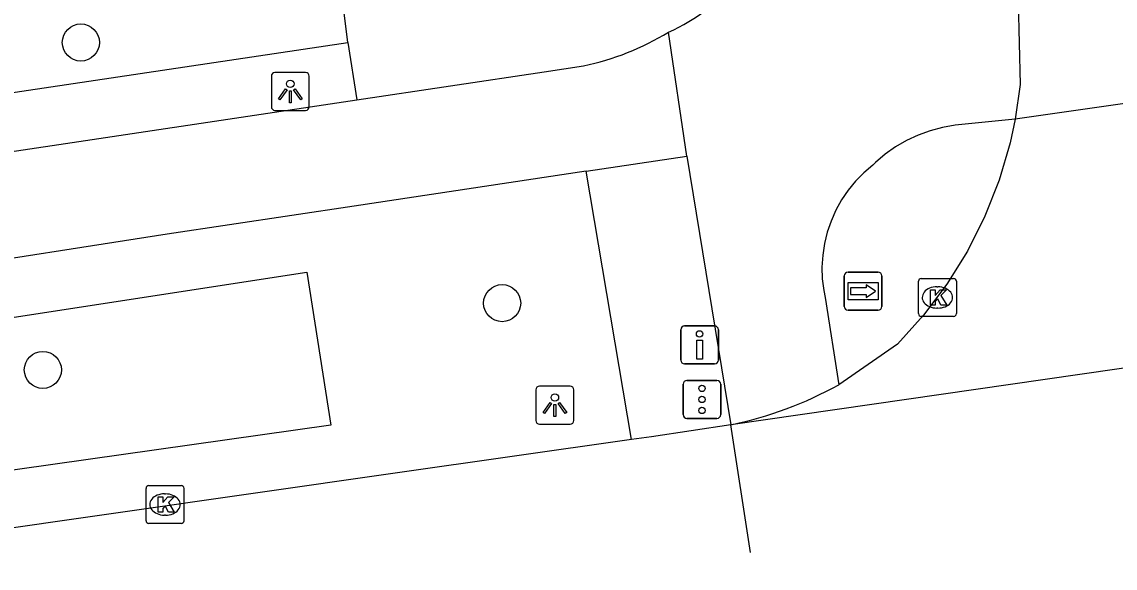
# Model space of a CAD drawing. Extents: x 157793 to 159380, y 380882 to 382313.
# Drawn here: x 158514.1 to 158542.92, y 381141.23 to 381155.62 of the extents above; entities that cross this region are included whole.
import ezdxf

# ---------------------------------------------------------------- set-up
doc = ezdxf.new("R2010")
doc.units = 0
for name, color, linetype in [('IMGEO_Berm_groen', 7, 'Continuous'), ('IMGEO_Boom', 7, 'Continuous'), ('IMGEO_Drukknoppaal', 7, 'Continuous'), ('IMGEO_Fietspad_gesloten', 7, 'Continuous'), ('IMGEO_Fietspad_open', 7, 'Continuous'), ('IMGEO_Kolk', 7, 'Continuous'), ('IMGEO_Lichtpunt', 7, 'Continuous'), ('IMGEO_Rijbaan_lokaal_gesloten', 7, 'Continuous'), ('IMGEO_Rijbaan_regionaal_gesloten', 7, 'Continuous'), ('IMGEO_Verkeersregelinstallatiepaal', 7, 'Continuous'), ('IMGEO_Voetpad_open', 7, 'Continuous'), ('IMGEO_Wegwijzer', 7, 'Continuous')]:
    doc.layers.add(name, color=color, linetype=linetype)

msp = doc.modelspace()

# ---------------------------------------------------------------- linework, layer by layer
at = {"layer": 'IMGEO_Berm_groen'}
msp.add_lwpolyline([(158522.242, 381144.998), (158507.585, 381142.921), (158507.036, 381146.789), (158521.609, 381149.029), (158522.242, 381144.998)], dxfattribs=at)
at = {"layer": 'IMGEO_Boom'}
for centre in [(158515.658, 381155.08), (158526.76, 381148.21), (158514.657, 381146.451)]:
    msp.add_circle(centre, 0.489, dxfattribs=at)
at = {"layer": 'IMGEO_Drukknoppaal'}
for p, q in [((158531.569, 381147.608), (158532.359, 381147.608)), ((158532.359, 381147.608), (158531.569, 381147.608)), ((158531.469, 381146.708), (158531.469, 381147.508)), ((158531.469, 381147.508), (158531.469, 381146.708)), ((158532.459, 381147.508), (158532.459, 381146.708)), ((158532.459, 381146.708), (158532.459, 381147.508)), ((158532.359, 381146.608), (158531.569, 381146.608)), ((158531.569, 381146.608), (158532.359, 381146.608))]:
    msp.add_line(p, q, dxfattribs=at)
msp.add_lwpolyline([(158532.039, 381147.233), (158532.039, 381146.733), (158531.889, 381146.733), (158531.889, 381147.233), (158532.039, 381147.233)], dxfattribs=at)
msp.add_circle((158531.964, 381147.398), 0.085, dxfattribs=at)
for centre, start, end in [((158531.569, 381147.508), 90, 180), ((158531.569, 381147.508), 90, 180), ((158532.359, 381147.508), 0, 90), ((158532.359, 381147.508), 360, 90), ((158531.569, 381146.708), 180, 270), ((158531.569, 381146.708), 180, 270), ((158532.359, 381146.708), 270, 0), ((158532.359, 381146.708), 270, 0)]:
    msp.add_arc(centre, 0.1, start, end, dxfattribs=at)
at = {"layer": 'IMGEO_Fietspad_gesloten'}
for points in [[(158531.63, 381152.087), (158531.142, 381155.355)], [(158522.928, 381153.569), (158527.868, 381154.309), (158528.907, 381154.465)], [(158481.204, 381147.315), (158500, 381150.132), (158522.928, 381153.569)], [(158528.976, 381151.688), (158531.63, 381152.087)], [(158528.976, 381151.688), (158522.86, 381150.767), (158517.934, 381150.026), (158505.323, 381148.057)]]:
    msp.add_lwpolyline(points, dxfattribs=at)
msp.add_arc((158527.479, 381161.302), 6.984, 281.7956, 301.6303, dxfattribs=at)
at = {"layer": 'IMGEO_Fietspad_open'}
for points in [[(158540.28, 381153.057), (158538.697, 381152.898), (158538.366, 381152.841), (158538.041, 381152.755), (158537.725, 381152.64), (158537.42, 381152.498), (158537.13, 381152.328), (158536.855, 381152.134), (158536.6, 381151.916), (158536.531, 381151.85), (158536.294, 381151.649), (158536.077, 381151.427), (158535.88, 381151.187), (158535.705, 381150.93), (158535.554, 381150.659), (158535.428, 381150.375), (158535.328, 381150.081), (158535.254, 381149.779), (158535.208, 381149.472), (158535.189, 381149.162), (158535.198, 381148.852), (158535.235, 381148.543), (158535.27, 381148.359), (158535.63, 381146.061)], [(158531.63, 381152.087), (158532.79, 381145.005)]]:
    msp.add_lwpolyline(points, dxfattribs=at)
msp.add_arc((158529.188, 381159.862), 4.912, 293.4395, 349.373, dxfattribs=at)
at = {"layer": 'IMGEO_Kolk'}
for p, q in [((158537.731, 381147.934), (158537.731, 381148.786)), ((158537.806, 381148.86), (158538.658, 381148.86)), ((158538.732, 381148.786), (158538.732, 381147.934)), ((158538.219, 381148.64), (158538.244, 381148.64)), ((158538.242, 381148.08), (158538.217, 381148.08)), ((158538.658, 381147.86), (158537.806, 381147.86)), ((158517.375, 381142.477), (158517.375, 381143.329)), ((158517.45, 381143.403), (158518.302, 381143.403)), ((158518.376, 381143.329), (158518.376, 381142.477)), ((158517.863, 381143.183), (158517.888, 381143.183)), ((158517.886, 381142.623), (158517.861, 381142.623)), ((158518.302, 381142.403), (158517.45, 381142.403))]:
    msp.add_line(p, q, dxfattribs=at)
for points in [[(158537.731, 381147.934), (158537.731, 381148.786)], [(158537.806, 381148.86), (158538.658, 381148.86)], [(158538.732, 381148.786), (158538.732, 381147.934)], [(158538.052, 381148.56), (158538.175, 381148.56), (158538.175, 381148.409), (158538.305, 381148.56), (158538.469, 381148.56), (158538.323, 381148.409), (158538.476, 381148.16), (158538.324, 381148.16), (158538.239, 381148.324), (158538.175, 381148.257), (158538.175, 381148.16), (158538.052, 381148.16), (158538.052, 381148.56)], [(158538.658, 381147.86), (158537.806, 381147.86)], [(158517.375, 381142.477), (158517.375, 381143.329)], [(158517.45, 381143.403), (158518.302, 381143.403)], [(158518.376, 381143.329), (158518.376, 381142.477)], [(158517.696, 381143.103), (158517.819, 381143.103), (158517.819, 381142.952), (158517.949, 381143.103), (158518.113, 381143.103), (158517.967, 381142.952), (158518.12, 381142.703), (158517.968, 381142.703), (158517.883, 381142.867), (158517.819, 381142.8), (158517.819, 381142.703), (158517.696, 381142.703), (158517.696, 381143.103)], [(158518.302, 381142.403), (158517.45, 381142.403)]]:
    msp.add_lwpolyline(points, dxfattribs=at)
for centre, start, end in [((158537.808, 381148.784), 91.552, 178.448), ((158537.808, 381148.784), 91.552, 178.448), ((158538.656, 381148.784), 1.552, 88.448), ((158538.656, 381148.784), 1.552, 88.448), ((158537.808, 381147.936), 181.552, 268.448), ((158537.808, 381147.936), 181.552, 268.448), ((158538.656, 381147.936), 271.552, 358.448), ((158538.656, 381147.936), 271.552, 358.448), ((158517.452, 381143.327), 91.552, 178.448), ((158517.452, 381143.327), 91.552, 178.448), ((158518.3, 381143.327), 1.552, 88.448), ((158518.3, 381143.327), 1.552, 88.448), ((158517.452, 381142.479), 181.552, 268.448), ((158517.452, 381142.479), 181.552, 268.448), ((158518.3, 381142.479), 271.552, 358.448), ((158518.3, 381142.479), 271.552, 358.448)]:
    msp.add_arc(centre, 0.0765, start, end, dxfattribs=at)
for centre, major_axis, ratio, start_param, end_param in [((158538.218, 381148.36), (-0.387, 0.002), 0.722429, 4.712389, 7.853982), ((158538.243, 381148.36), (-0.39, 0.002), 0.717154, 1.570796, 4.712389), ((158517.862, 381142.903), (-0.387, 0.002), 0.722429, 4.712389, 7.853982), ((158517.887, 381142.903), (-0.39, 0.002), 0.717154, 1.570796, 4.712389)]:
    msp.add_ellipse(centre, major_axis=major_axis, ratio=ratio, start_param=start_param, end_param=end_param, dxfattribs=at)
at = {"layer": 'IMGEO_Lichtpunt'}
for p, q in [((158521.581, 381154.288), (158520.773, 381154.288)), ((158521.581, 381154.288), (158520.773, 381154.288)), ((158520.679, 381154.193), (158520.679, 381153.386)), ((158520.679, 381154.193), (158520.679, 381153.386)), ((158521.675, 381153.386), (158521.675, 381154.193)), ((158521.675, 381153.386), (158521.675, 381154.193)), ((158520.773, 381153.292), (158521.581, 381153.292)), ((158520.773, 381153.292), (158521.581, 381153.292)), ((158527.651, 381145.925), (158527.651, 381145.118)), ((158527.651, 381145.925), (158527.651, 381145.118)), ((158528.553, 381146.02), (158527.745, 381146.02)), ((158528.553, 381146.02), (158527.745, 381146.02)), ((158528.647, 381145.118), (158528.647, 381145.925)), ((158528.647, 381145.118), (158528.647, 381145.925)), ((158527.745, 381145.024), (158528.553, 381145.024)), ((158527.745, 381145.024), (158528.553, 381145.024))]:
    msp.add_line(p, q, dxfattribs=at)
for points in [[(158521.053, 381153.857), (158521.092, 381153.829), (158520.904, 381153.567), (158520.866, 381153.594), (158521.053, 381153.857)], [(158521.155, 381153.809), (158521.202, 381153.809), (158521.202, 381153.487), (158521.155, 381153.487), (158521.155, 381153.809)], [(158521.265, 381153.829), (158521.303, 381153.856), (158521.49, 381153.594), (158521.451, 381153.566), (158521.265, 381153.829)], [(158528.025, 381145.589), (158528.064, 381145.561), (158527.876, 381145.299), (158527.838, 381145.326), (158528.025, 381145.589)], [(158528.237, 381145.561), (158528.275, 381145.588), (158528.462, 381145.326), (158528.423, 381145.298), (158528.237, 381145.561)], [(158528.127, 381145.541), (158528.174, 381145.541), (158528.174, 381145.219), (158528.127, 381145.219), (158528.127, 381145.541)]]:
    msp.add_lwpolyline(points, dxfattribs=at)
for centre in [(158521.178, 381153.991), (158528.15, 381145.723)]:
    msp.add_circle(centre, 0.0994, dxfattribs=at)
for centre, start, end in [((158520.773, 381154.193), 90, 180), ((158520.773, 381154.193), 90, 180), ((158521.581, 381154.193), 0, 90), ((158521.581, 381154.193), 0, 90), ((158520.773, 381153.386), 180, 270), ((158520.773, 381153.386), 180, 270), ((158521.581, 381153.386), 270, 0), ((158521.581, 381153.386), 270, 360), ((158527.745, 381145.925), 90, 180), ((158527.745, 381145.925), 90, 180), ((158528.553, 381145.925), 0, 90), ((158528.553, 381145.925), 0, 90), ((158527.745, 381145.118), 180, 270), ((158527.745, 381145.118), 180, 270), ((158528.553, 381145.118), 270, 0), ((158528.553, 381145.118), 270, 360)]:
    msp.add_arc(centre, 0.0946, start, end, dxfattribs=at)
at = {"layer": 'IMGEO_Rijbaan_lokaal_gesloten'}
msp.add_lwpolyline([(158540.359, 381156.148), (158540.413, 381153.972), (158540.28, 381153.057)], dxfattribs=at)
at = {"layer": 'IMGEO_Rijbaan_regionaal_gesloten'}
for points in [[(158546.499, 381153.945), (158540.28, 381153.057)], [(158540.28, 381153.057), (158540.145, 381152.435), (158539.856, 381151.452), (158539.481, 381150.499), (158539.022, 381149.583), (158538.482, 381148.712), (158537.868, 381147.892), (158537.182, 381147.131), (158535.63, 381146.061)], [(158564.161, 381149.526), (158532.79, 381145.005)], [(158532.79, 381145.005), (158530.695, 381144.686), (158530.17, 381144.617)], [(158533.302, 381141.638), (158532.79, 381145.005)], [(158530.17, 381144.617), (158523.937, 381143.727), (158512.763, 381142.13), (158506.31, 381141.226)]]:
    msp.add_lwpolyline(points, dxfattribs=at)
msp.add_arc((158530.757, 381154.819), 10.022, 281.7022, 299.0912, dxfattribs=at)
at = {"layer": 'IMGEO_Verkeersregelinstallatiepaal'}
for p, q in [((158531.632, 381146.173), (158532.422, 381146.173)), ((158532.422, 381146.173), (158531.632, 381146.173)), ((158531.532, 381145.273), (158531.532, 381146.073)), ((158531.532, 381146.073), (158531.532, 381145.273)), ((158532.522, 381146.073), (158532.522, 381145.273)), ((158532.522, 381145.273), (158532.522, 381146.073)), ((158532.422, 381145.173), (158531.632, 381145.173)), ((158531.632, 381145.173), (158532.422, 381145.173))]:
    msp.add_line(p, q, dxfattribs=at)
for centre in [(158532.027, 381145.963), (158532.027, 381145.673), (158532.027, 381145.383)]:
    msp.add_circle(centre, 0.085, dxfattribs=at)
for centre, start, end in [((158531.632, 381146.073), 90, 180), ((158531.632, 381146.073), 90, 180), ((158532.422, 381146.073), 0, 90), ((158532.422, 381146.073), 360, 90), ((158531.632, 381145.273), 180, 270), ((158531.632, 381145.273), 180, 270), ((158532.422, 381145.273), 270, 0), ((158532.422, 381145.273), 270, 0)]:
    msp.add_arc(centre, 0.1, start, end, dxfattribs=at)
at = {"layer": 'IMGEO_Voetpad_open'}
for points in [[(158522.693, 381155.079), (158522.488, 381156.724), (158528.489, 381157.578), (158528.749, 381157.615), (158529.004, 381157.674), (158529.253, 381157.757), (158529.493, 381157.861), (158529.723, 381157.986), (158529.941, 381158.132), (158530.146, 381158.296), (158530.334, 381158.478), (158530.506, 381158.676), (158530.66, 381158.888), (158530.793, 381159.114), (158530.907, 381159.35), (158530.998, 381159.596), (158531.067, 381159.849), (158531.11, 381160.079), (158535.555, 381180.244)], [(158506.856, 381152.721), (158522.693, 381155.079)], [(158522.693, 381155.079), (158522.928, 381153.569)], [(158530.17, 381144.617), (158528.976, 381151.688)]]:
    msp.add_lwpolyline(points, dxfattribs=at)
at = {"layer": 'IMGEO_Wegwijzer'}
for p, q in [((158535.778, 381148.126), (158535.778, 381148.926)), ((158535.778, 381148.926), (158535.778, 381148.126)), ((158535.878, 381149.026), (158536.668, 381149.026)), ((158536.668, 381149.026), (158535.878, 381149.026)), ((158536.768, 381148.926), (158536.768, 381148.126)), ((158536.768, 381148.126), (158536.768, 381148.926)), ((158536.668, 381148.026), (158535.878, 381148.026)), ((158535.878, 381148.026), (158536.668, 381148.026))]:
    msp.add_line(p, q, dxfattribs=at)
for points in [[(158535.879, 381148.758), (158536.667, 381148.758), (158536.667, 381148.294), (158535.879, 381148.294), (158535.879, 381148.758)], [(158535.944, 381148.61), (158535.944, 381148.526), (158535.944, 381148.442), (158536.355, 381148.442), (158536.355, 381148.359), (158536.602, 381148.526), (158536.355, 381148.693), (158536.355, 381148.61), (158535.944, 381148.61)]]:
    msp.add_lwpolyline(points, dxfattribs=at)
for centre, start, end in [((158535.878, 381148.926), 90, 180), ((158535.878, 381148.926), 90, 180), ((158536.668, 381148.926), 0, 90), ((158536.668, 381148.926), 360, 90), ((158535.878, 381148.126), 180, 270), ((158535.878, 381148.126), 180, 270), ((158536.668, 381148.126), 270, 0), ((158536.668, 381148.126), 270, 0)]:
    msp.add_arc(centre, 0.1, start, end, dxfattribs=at)

doc.saveas('drawing.dxf')
